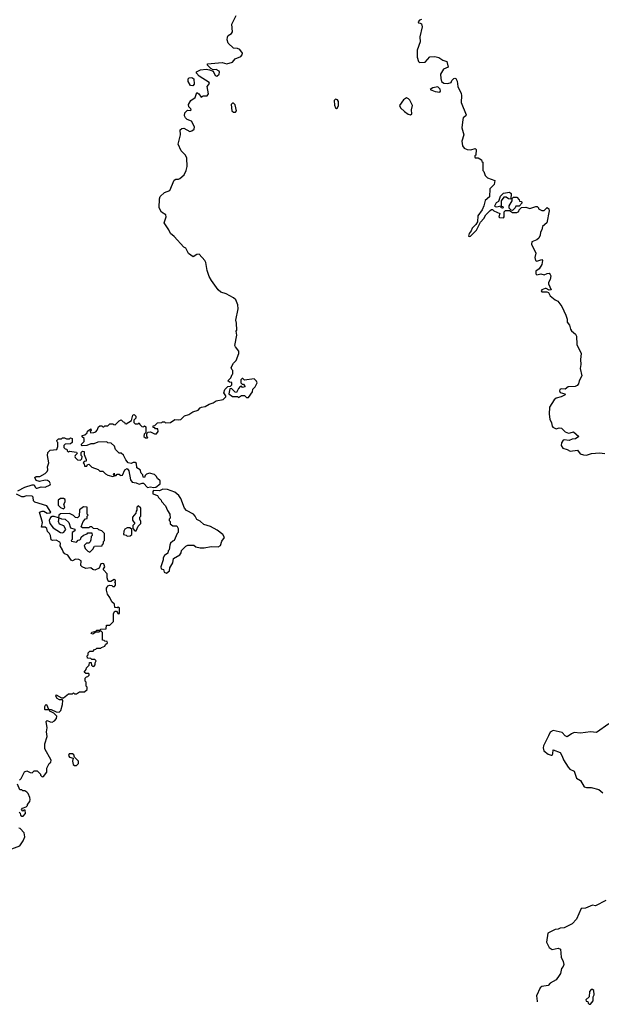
# Model space of a CAD drawing. Extents: x 1933546 to 2138868, y 524910 to 667279.
# Tile 402 of 466: x 2102433 to 2108181, y 545590 to 555325. Entities that reach past the tile are written whole.
import ezdxf

# ---------------------------------------------------------------- set-up
doc = ezdxf.new("R2010")
doc.units = 0

msp = doc.modelspace()

# ---------------------------------------------------------------- linework, layer by layer
at = {"layer": '0CON10XD'}
for points in [[(2103583.3, 550746.7), (2103615, 550733.8), (2103645, 550743.8), (2103655, 550741.2), (2103695, 550700), (2103725, 550707.5), (2103755, 550700), (2103777, 550703), (2103820, 550735), (2103820, 550765), (2103795, 550790), (2103783, 550813), (2103765, 550826.7), (2103715, 550842.5), (2103687, 550833), (2103671.7, 550818.3), (2103665, 550800), (2103651.7, 550801.7), (2103650, 550825), (2103635, 550840), (2103622.5, 550875), (2103590, 550895), (2103588.3, 550938.3), (2103575, 550947.5), (2103555, 550947.5), (2103535, 550937.5), (2103505, 550942.5), (2103481.7, 550971.7), (2103459.3, 551019.3), (2103435, 551040), (2103415, 551040), (2103380, 551075), (2103368.3, 551108.3), (2103337, 551137), (2103305, 551140), (2103295, 551150), (2103205, 551147.5), (2103165, 551130), (2103135, 551130), (2103096.4, 551113.6), (2103051.7, 551111.7), (2103040, 551125), (2103070, 551155), (2103070, 551185), (2103051.7, 551201.7), (2103050, 551215), (2103078.3, 551221.7), (2103098.3, 551241.7), (2103101.7, 551258.3), (2103135, 551280), (2103140, 551265), (2103130, 551255), (2103131.7, 551241.7), (2103167, 551243), (2103185, 551250), (2103200, 551265), (2103211.7, 551298.3), (2103225, 551310), (2103245, 551310), (2103255, 551300), (2103265, 551300), (2103275, 551310), (2103305, 551310), (2103325, 551330), (2103355, 551330), (2103361.7, 551321.7), (2103375, 551320), (2103415, 551360), (2103435, 551370), (2103455, 551350), (2103470, 551345), (2103471.7, 551331.7), (2103485, 551330), (2103538.3, 551361.7), (2103550, 551415), (2103565, 551420), (2103580, 551405), (2103580, 551385), (2103560, 551365), (2103561.7, 551341.7), (2103575, 551330), (2103605, 551330), (2103615, 551340), (2103621.7, 551321.7), (2103641.7, 551301.7), (2103655, 551300), (2103665, 551310), (2103678.3, 551298.3), (2103680, 551245), (2103661.7, 551228.3), (2103660, 551205), (2103675, 551190), (2103695, 551190), (2103700, 551195), (2103690, 551205), (2103690, 551235), (2103701.7, 551248.3), (2103725, 551250), (2103765, 551230), (2103785, 551230), (2103800, 551255), (2103798.3, 551278.3), (2103775, 551280), (2103768.3, 551288.3), (2103751.7, 551291.7), (2103751.7, 551308.3), (2103768.3, 551311.7), (2103795, 551340), (2103838.3, 551341.7), (2103845, 551350), (2103865, 551350), (2103875, 551340), (2103925, 551342.5), (2103965, 551372.5), (2104005, 551367.5), (2104025, 551372.5), (2104063, 551407), (2104105, 551420), (2104145, 551447.5), (2104197, 551463), (2104215, 551487.5), (2104230, 551495), (2104265, 551500), (2104305, 551523.8), (2104343.6, 551536.4), (2104375, 551557.5), (2104445, 551570), (2104470, 551595), (2104470, 551605), (2104450, 551635), (2104461.7, 551668.3), (2104491.7, 551698.3), (2104515, 551700), (2104530, 551715), (2104528.3, 551738.3), (2104505, 551740), (2104490, 551755), (2104520, 551785), (2104531.7, 551818.3), (2104540, 551825), (2104540, 551855), (2104530, 551865), (2104523, 551887), (2104545, 551930), (2104572.5, 551955), (2104600, 552025), (2104598.3, 552048.3), (2104565, 552090), (2104560, 552105), (2104580, 552205), (2104572.5, 552245), (2104577.5, 552255), (2104577, 552323), (2104567.5, 552355), (2104591.2, 552465), (2104588.8, 552505), (2104568.8, 552555), (2104546.2, 552575), (2104474.3, 552614.3), (2104422.5, 552632.5), (2104393.2, 552653.2), (2104327.5, 552745), (2104305.5, 552785.5), (2104285.7, 552845), (2104274.2, 552925), (2104263.8, 552945), (2104205.6, 553005.6), (2104185, 553004.2), (2104148.8, 552981.2), (2104102.8, 553012.8), (2104076.2, 553065), (2104055, 553076.2), (2103961.1, 553181.1), (2103925, 553212.5), (2103908.2, 553248.2), (2103861.9, 553315), (2103880, 553375), (2103878.8, 553395), (2103835, 553422), (2103810.9, 553465), (2103813.8, 553555), (2103822, 553578), (2103865, 553616.2), (2103915.7, 553635), (2103960.7, 553739.3), (2103975, 553747.5), (2104003, 553747), (2104015, 553753.3), (2104057.3, 553792.7), (2104077.5, 553835), (2104086.8, 553873.2), (2104085.8, 553955), (2104070.8, 553985), (2104028.9, 554028.9), (2104000.5, 554095), (2104022.9, 554185), (2104020, 554235), (2104035, 554250), (2104055, 554252.5), (2104115, 554220.7), (2104135, 554226.4), (2104156.5, 554243.5), (2104160.8, 554265), (2104131, 554321), (2104088.1, 554338.1), (2104070.5, 554355), (2104063.1, 554375), (2104066.7, 554403.3), (2104090.9, 554429.1), (2104122.3, 554427.7), (2104127.7, 554432.3), (2104125.5, 554445), (2104104.2, 554465), (2104101.1, 554485), (2104125, 554525.8), (2104165.6, 554555), (2104185, 554603.8), (2104205, 554592), (2104225, 554560), (2104246.4, 554573.6), (2104285, 554572.5), (2104299.4, 554590.6), (2104286.5, 554663.5), (2104308.8, 554695), (2104305, 554702.5), (2104207.5, 554765), (2104180, 554795), (2104181.7, 554808.3), (2104219.3, 554830.7), (2104274.3, 554834.3), (2104308.6, 554828.6), (2104345, 554817.5), (2104365, 554772.5), (2104380, 554765), (2104404.2, 554785.8), (2104408.8, 554805), (2104404, 554815), (2104375, 554832.9), (2104345, 554830), (2104322.5, 554842.5), (2104288.8, 554875), (2104290, 554890), (2104435, 554902.2), (2104478.9, 554888.9), (2104535, 554904.2), (2104563.6, 554936.4), (2104617.7, 554962.3), (2104633.3, 554976.7), (2104633.9, 554995), (2104608.7, 555028.7), (2104585, 555040), (2104544.5, 555044.5), (2104494.1, 555094.1), (2104482.5, 555125), (2104488.3, 555151.7), (2104495, 555170), (2104525, 555187.5), (2104537.5, 555205), (2104530.7, 555279.3), (2104573.9, 555366.1)], [(2106403, 555327), (2106385, 555320), (2106370, 555305), (2106373, 555293), (2106391.7, 555291.7), (2106405, 555282.5), (2106412, 555255), (2106387.1, 555155), (2106390.6, 555105), (2106360, 555025), (2106360, 554955), (2106373, 554913), (2106385, 554902.5), (2106440, 554905), (2106485, 554956.7), (2106535, 554962.5), (2106575, 554952.5), (2106615, 554926), (2106655, 554910), (2106667.5, 554855), (2106622, 554835), (2106592, 554785), (2106593.9, 554743.9), (2106603, 554713), (2106625, 554697.5), (2106665, 554693.8), (2106695.8, 554704.2), (2106703.3, 554725), (2106725, 554743.3), (2106735, 554747.5), (2106745, 554742.5), (2106756.1, 554716.1), (2106764, 554665), (2106795.7, 554595.7), (2106798.8, 554575), (2106797, 554507), (2106846.7, 554385), (2106842.5, 554375), (2106816.7, 554355), (2106811.7, 554338.3), (2106804, 554255), (2106822, 554185), (2106804.2, 554125), (2106808.3, 554078.3), (2106827.5, 554055), (2106855, 554040), (2106893, 554037), (2106935, 554050), (2106945, 554040), (2106940, 553985), (2106931.7, 553978.3), (2106930, 553965), (2106935, 553960), (2106965, 553960), (2106998.3, 553938.3), (2107001.7, 553921.7), (2107010, 553915), (2107010, 553835), (2107020, 553825), (2107033, 553783), (2107055, 553762.5), (2107130, 553735), (2107122.5, 553695), (2107078.3, 553651.7), (2107075.8, 553574.2), (2107034.1, 553535.9), (2107021.2, 553485), (2107003.6, 553446.4), (2106960.8, 553385), (2106957.5, 553325), (2106941.2, 553298.8), (2106903.8, 553265), (2106893.8, 553236.2), (2106875, 553210), (2106870, 553185), (2106875, 553180), (2106890, 553185), (2106947.5, 553245), (2106986.4, 553323.6), (2107020.7, 553359.3), (2107040, 553395), (2107081.7, 553438.3), (2107095, 553447.5), (2107107, 553447), (2107120, 553435), (2107178.3, 553408.3), (2107170, 553375), (2107175, 553370), (2107215, 553367.5), (2107222.5, 553375), (2107220, 553425), (2107235, 553440), (2107275, 553440), (2107305, 553420), (2107345, 553420), (2107365, 553430), (2107370, 553445), (2107392.5, 553467.5), (2107435, 553472.5), (2107475, 553457.5), (2107535, 553477.5), (2107547.5, 553477.5), (2107560, 553465), (2107560, 553455), (2107595, 553437.5), (2107615, 553440), (2107645, 553467.5), (2107662.5, 553455), (2107667.5, 553435), (2107643.9, 553316.1), (2107600.6, 553279.4), (2107595, 553247.5), (2107580, 553225), (2107576.4, 553193.6), (2107562.5, 553165), (2107545, 553150), (2107495, 553130), (2107490.8, 553105), (2107533.8, 553015), (2107524, 552975), (2107530, 552945), (2107545, 552936.7), (2107595, 552953.3), (2107601.2, 552945), (2107594.2, 552905), (2107567.6, 552862.4), (2107532.7, 552837.3), (2107533, 552813), (2107545, 552802), (2107585, 552812), (2107615, 552802), (2107645, 552816.7), (2107665, 552817.5), (2107677, 552807), (2107681.7, 552791.7), (2107677.5, 552755), (2107660, 552725), (2107660, 552715), (2107687, 552653), (2107665, 552650), (2107637, 552667), (2107625, 552667.5), (2107595, 552653.8), (2107588, 552645), (2107592.5, 552635), (2107644.5, 552634.5), (2107659.2, 552629.2), (2107674.5, 552595), (2107723.8, 552555), (2107752.7, 552542.7), (2107792.3, 552487.7), (2107831.8, 552405), (2107844.4, 552365.6), (2107845.5, 552335.6), (2107865.3, 552305.3), (2107875.4, 552265), (2107887.1, 552247.1), (2107925.7, 552215), (2107935.6, 552195), (2107940.5, 552115), (2107983.6, 552023.6), (2107974.6, 551965), (2107979.7, 551915), (2107972.2, 551875), (2107989.3, 551805), (2107961.5, 551755), (2107954.5, 551725), (2107941.1, 551708.9), (2107921.5, 551698.5), (2107855, 551693.9), (2107825, 551672.9), (2107785.9, 551675.9), (2107771.7, 551668.3), (2107767.1, 551655), (2107775, 551640.5), (2107820, 551625), (2107822.5, 551615), (2107784.3, 551595.7), (2107735, 551582.2), (2107715.5, 551565), (2107670.5, 551495), (2107667.1, 551425), (2107674.2, 551375), (2107690.4, 551340.5), (2107694.4, 551305), (2107703.8, 551295), (2107735, 551280), (2107765, 551288.8), (2107786.4, 551286.4), (2107825, 551250), (2107858.3, 551238.3), (2107875, 551240)], [(2104145, 554670), (2104120, 554675), (2104097.5, 554715), (2104098.3, 554741.7), (2104108.3, 554751.7), (2104135, 554752.5), (2104155, 554740), (2104157, 554687), (2104145, 554670)], [(2106585, 554610), (2106593, 554617), (2106589.6, 554639.5), (2106565, 554662.5), (2106515, 554652.5), (2106490, 554635), (2106540, 554615), (2106585, 554610)], [(2105565, 554447.5), (2105575, 554452.5), (2105583.6, 554476.4), (2105584, 554515), (2105575, 554531.2), (2105555, 554539.2), (2105540.8, 554525), (2105545, 554480), (2105555, 554452.5), (2105565, 554447.5)], [(2106295, 554384.4), (2106310, 554395), (2106304, 554435), (2106316, 554475), (2106287.9, 554527.9), (2106274.1, 554544.1), (2106255, 554553.3), (2106227.3, 554532.7), (2106186.2, 554475), (2106196, 554455), (2106235, 554416.2), (2106270.8, 554390.8), (2106295, 554384.4)], [(2104545, 554410), (2104565, 554412.3), (2104575.4, 554425), (2104562.3, 554482.3), (2104545, 554498.8), (2104535, 554500), (2104524.4, 554485.6), (2104530.8, 554425), (2104545, 554410)], [(2107205, 553460), (2107190, 553465), (2107190, 553480), (2107145, 553470), (2107133.3, 553473.3), (2107127.5, 553485), (2107145, 553517.5), (2107168.3, 553531.7), (2107185, 553580), (2107215, 553610), (2107275, 553620), (2107290, 553605), (2107288.3, 553551.7), (2107263, 553553), (2107241.7, 553571.7), (2107218.3, 553571.7), (2107190, 553535), (2107190, 553480), (2107208.3, 553478.3), (2107210, 553465), (2107205, 553460)], [(2107305, 553440), (2107291.7, 553441.7), (2107271.7, 553461.7), (2107270, 553485), (2107300, 553535), (2107301.7, 553558.3), (2107315, 553570), (2107345, 553570), (2107370, 553545), (2107371.7, 553531.7), (2107388.3, 553528.3), (2107400, 553515), (2107368.3, 553481.7), (2107335, 553480), (2107330, 553465), (2107305, 553440)], [(2104695, 551590), (2104732.5, 551645), (2104736.4, 551673.6), (2104760, 551695), (2104780, 551735), (2104775, 551752.5), (2104750, 551775), (2104655, 551760), (2104638.3, 551778.3), (2104631.7, 551778.3), (2104620, 551765), (2104620, 551735), (2104631.7, 551721.7), (2104645, 551720), (2104660, 551695), (2104635, 551690), (2104625, 551700), (2104611.7, 551698.3), (2104595, 551680), (2104575, 551640), (2104561.7, 551641.7), (2104525, 551680), (2104510, 551675), (2104500, 551625), (2104535, 551600), (2104585, 551600), (2104595, 551590), (2104625, 551610), (2104655, 551610), (2104675, 551590), (2104695, 551590)], [(2107875, 551240), (2107905, 551250), (2107960, 551205), (2107925, 551181.2), (2107894, 551176), (2107865, 551162.9), (2107815, 551172), (2107805, 551166.2), (2107788, 551142), (2107784.6, 551115.4), (2107799.8, 551089.8), (2107845, 551076.7), (2107875, 551060), (2107945, 551068.8), (2107972.2, 551032.2), (2108005, 551023.3), (2108035, 551020.6), (2108085, 551036.2), (2108165, 551042.5), (2108215, 551037.5)], [(2102415, 550668), (2102485, 550703.8), (2102555, 550726.7), (2102576.7, 550726.7), (2102585, 550703.3), (2102595, 550693.8), (2102605, 550693.8), (2102645, 550707.5), (2102686.1, 550703.9), (2102733, 550727), (2102736.7, 550735), (2102727.5, 550755), (2102708, 550768), (2102685, 550770.8), (2102628.3, 550758.3), (2102595, 550770), (2102583, 550797), (2102595, 550807.5), (2102631.7, 550808.3), (2102685, 550837.5), (2102703.6, 550856.4), (2102710, 550875), (2102707.5, 550905), (2102720, 550945), (2102707.5, 551015), (2102710, 551045), (2102735, 551070), (2102800, 551075), (2102810, 551105), (2102810, 551145), (2102801.7, 551151.7), (2102800, 551165), (2102815, 551180), (2102845, 551180), (2102855, 551190), (2102875, 551190), (2102895, 551180), (2102925, 551180), (2102935, 551190), (2102950, 551185), (2102950, 551145), (2102935, 551130), (2102881.7, 551128.3), (2102870, 551115), (2102870, 551095), (2102881.7, 551081.7), (2102898.3, 551078.3), (2102901.7, 551061.7), (2102915, 551050), (2102925, 551060), (2102995, 551050), (2103000, 551035), (2102980, 551015), (2102977.5, 551005), (2102980, 550995), (2103003, 550973), (2103035, 550970), (2103048.3, 550981.7), (2103050, 551005), (2103040, 551015), (2103040, 551045), (2103055, 551060), (2103070, 551055), (2103070, 551025), (2103090, 550975), (2103088.3, 550961.7), (2103071.7, 550958.3), (2103060, 550945), (2103070, 550935), (2103075, 550910), (2103095, 550910), (2103101.7, 550928.3), (2103115, 550930), (2103145, 550900), (2103207, 550877), (2103225, 550860), (2103255, 550860), (2103280, 550835), (2103305, 550822.5), (2103355, 550810), (2103370, 550815), (2103360, 550825), (2103365, 550840), (2103370, 550820), (2103385, 550820), (2103395, 550830), (2103415, 550830), (2103425, 550820), (2103448.3, 550821.7), (2103472.5, 550875), (2103495, 550887.5), (2103512.5, 550865), (2103527.5, 550775), (2103545, 550752.5), (2103583.3, 550746.7)], [(2102430, 547805), (2102447, 547823), (2102480.7, 547889.3), (2102505, 547897.5), (2102535, 547882.5), (2102555, 547880), (2102575, 547900), (2102607, 547897), (2102640, 547865), (2102640, 547855), (2102655, 547840), (2102668.3, 547841.7), (2102700, 547885), (2102700, 547925), (2102725, 547970), (2102740, 547985), (2102742.5, 548005), (2102680, 548115), (2102680, 548165), (2102703.6, 548236.4), (2102698, 548285), (2102703.3, 548325), (2102693.3, 548385), (2102705, 548396.7), (2102732.6, 548382.6), (2102755, 548379.1), (2102777.7, 548392.3), (2102795.7, 548415), (2102799.1, 548439.1), (2102769.6, 548469.5), (2102737.5, 548485), (2102725, 548500), (2102685, 548500), (2102680, 548505), (2102682.5, 548535), (2102692.5, 548555), (2102697.5, 548555), (2102717.5, 548507.5), (2102745, 548505.8), (2102793, 548483), (2102821.7, 548478.3), (2102840, 548495), (2102857.5, 548555), (2102860, 548595), (2102855, 548600), (2102825, 548600), (2102802.5, 548615), (2102790, 548635), (2102795, 548650), (2102845, 548620), (2102865, 548620), (2102915, 548660), (2102955, 548660), (2102965, 548670), (2102975, 548660), (2102995, 548660), (2103025, 548680), (2103075, 548680), (2103098.3, 548701.7), (2103100, 548725), (2103090, 548735), (2103090, 548775), (2103080, 548785), (2103080, 548815), (2103091.7, 548828.3), (2103105, 548830), (2103120, 548845), (2103120, 548855), (2103115, 548860), (2103085, 548860), (2103070, 548875), (2103088.3, 548901.7), (2103091.7, 548918.3), (2103118.3, 548941.7), (2103121.7, 548968.3), (2103138.3, 548968.3), (2103141.7, 548941.7), (2103151.7, 548931.7), (2103165, 548930), (2103180, 548945), (2103180, 548965), (2103190, 548985), (2103175, 549000), (2103145, 549000), (2103135, 549010), (2103101.7, 549011.7), (2103100, 549035), (2103110, 549045), (2103110, 549065), (2103125, 549080), (2103158.3, 549081.7), (2103171.7, 549098.3), (2103185, 549100), (2103195, 549110), (2103235, 549110), (2103241.7, 549118.3), (2103275, 549130), (2103281.7, 549148.3), (2103300, 549165), (2103298.3, 549178.3), (2103275, 549180), (2103268.3, 549188.3), (2103251.7, 549191.7), (2103250, 549265), (2103238.3, 549278.3), (2103225, 549280), (2103215, 549270), (2103185, 549270), (2103155, 549250), (2103140, 549255), (2103145, 549270), (2103185, 549280), (2103195, 549290), (2103225, 549290), (2103235, 549300), (2103288.3, 549301.7), (2103291.7, 549338.3), (2103325, 549340), (2103360, 549375), (2103360, 549455), (2103371.7, 549478.3), (2103388.3, 549478.3), (2103405, 549450), (2103420, 549455), (2103418.3, 549508.3), (2103405, 549517.5), (2103395, 549510), (2103371.7, 549511.7), (2103370, 549545), (2103345, 549570), (2103323.6, 549613.6), (2103300, 549645), (2103290, 549685), (2103290, 549705), (2103296.4, 549713.6), (2103305, 549727.5), (2103325, 549732.5), (2103345, 549730), (2103355, 549720), (2103368.3, 549721.7), (2103380, 549735), (2103380, 549755), (2103370, 549765), (2103378.3, 549771.7), (2103380, 549785), (2103365, 549790), (2103335, 549770), (2103315, 549770), (2103303.9, 549783.9), (2103297.5, 549805), (2103297.5, 549845), (2103260, 549885), (2103260, 549895), (2103273.9, 549916.1), (2103264.5, 549944.4), (2103255, 549948.6), (2103235.5, 549944.5), (2103218.3, 549901.7), (2103175, 549883.3), (2103155, 549890), (2103137, 549907), (2103085, 549900), (2103050, 549915), (2103038.3, 549928.3), (2103040, 549975), (2103018.8, 549988.8), (2102985, 549990.8), (2102955, 549973.8), (2102940.7, 549980.7), (2102909.6, 550029.5), (2102880, 550045), (2102863, 550063), (2102857.5, 550085), (2102833, 550123), (2102837.5, 550145), (2102829.3, 550159.3), (2102795, 550177.5), (2102757, 550177), (2102745, 550183.3), (2102736.4, 550226.4), (2102727.5, 550245), (2102707.5, 550265), (2102701.2, 550295), (2102685, 550306), (2102647.5, 550307.5), (2102656.7, 550355), (2102630, 550455), (2102655, 550466.7), (2102670, 550465), (2102705, 550446.7), (2102731.7, 550448.3), (2102740, 550455), (2102700, 550520), (2102582.5, 550555), (2102568.3, 550568.3), (2102565.7, 550605), (2102555.4, 550615.5), (2102498.3, 550618.3), (2102475, 550606.2), (2102455, 550607.1), (2102400, 550635)], [(2103885, 549852.5), (2103912.5, 549875), (2103917.5, 549905), (2103946.7, 549955), (2103951.7, 549998.3), (2104016.4, 550033.6), (2104030, 550055), (2104031.7, 550078.3), (2104075, 550120), (2104095, 550130), (2104155, 550130), (2104173, 550113), (2104215, 550103.3), (2104255, 550103.3), (2104325, 550116.7), (2104395, 550113.3), (2104418.8, 550125), (2104432.3, 550167.7), (2104456.2, 550205), (2104441.2, 550235), (2104385, 550279.2), (2104320, 550315), (2104252.9, 550332.9), (2104215, 550366.2), (2104183.6, 550383.6), (2104167.3, 550417.3), (2104150, 550435), (2104080.7, 550470.7), (2104062.5, 550495), (2104025, 550590), (2104005, 550620), (2103967.5, 550655), (2103895, 550678.8), (2103846.4, 550683.6), (2103815, 550667.5), (2103755, 550670), (2103748.3, 550661.7), (2103748.3, 550638.3), (2103795, 550620), (2103805, 550600), (2103830, 550575), (2103835, 550560), (2103875, 550520), (2103893, 550473), (2103917, 550437), (2103920, 550395), (2103910, 550385), (2103910, 550375), (2103920, 550365), (2103921.7, 550341.7), (2103945, 550320), (2103985, 550320), (2104000, 550295), (2104000, 550255), (2103990, 550245), (2103960, 550175), (2103945, 550170), (2103925, 550150), (2103918.3, 550128.3), (2103910, 550085), (2103900, 550075), (2103898.3, 550051.7), (2103863.6, 550026.4), (2103852.5, 550005), (2103852.5, 549985), (2103827.5, 549915), (2103830, 549895), (2103855, 549890), (2103861.7, 549861.7), (2103885, 549852.5)], [(2102865, 550490), (2102877.5, 550502.5), (2102870, 550535), (2102881.7, 550558.3), (2102881.7, 550581.7), (2102865, 550592.5), (2102835, 550592.5), (2102812.5, 550575), (2102812.5, 550525), (2102835, 550502.5), (2102865, 550490)], [(2103585, 550270), (2103603, 550317), (2103630, 550345), (2103630, 550365), (2103620, 550385), (2103620, 550405), (2103630, 550415), (2103630, 550495), (2103605, 550520), (2103590, 550505), (2103590, 550475), (2103583, 550467), (2103580, 550445), (2103547.5, 550405), (2103548.3, 550378.3), (2103570, 550345), (2103550, 550325), (2103550, 550295), (2103571.7, 550271.7), (2103585, 550270)], [(2103125, 550060), (2103155, 550090), (2103171.7, 550118.3), (2103248.3, 550121.7), (2103251.7, 550138.3), (2103260, 550145), (2103260, 550165), (2103270, 550175), (2103270, 550245), (2103245, 550272.5), (2103215, 550280), (2103205, 550290), (2103163, 550293), (2103145, 550310), (2103125, 550310), (2103115, 550300), (2103055, 550300), (2103041.7, 550311.7), (2103060, 550365), (2103081.7, 550388.3), (2103098.3, 550391.7), (2103100, 550415), (2103110, 550425), (2103100, 550435), (2103100, 550505), (2103065, 550507.5), (2103025, 550480), (2103020, 550415), (2103005, 550400), (2102985, 550402.5), (2102963.8, 550423.8), (2102925, 550442.5), (2102835, 550438.8), (2102821.2, 550425), (2102815, 550400), (2102775, 550414.3), (2102755, 550412.5), (2102738.3, 550401.7), (2102724, 550375), (2102729.2, 550345), (2102762.3, 550302.3), (2102835, 550256.2), (2102855, 550252.5), (2102870.7, 550259.3), (2102887.5, 550285), (2102870.4, 550320.5), (2102825, 550336.7), (2102816, 550365), (2102821.7, 550398.3), (2102845, 550388.6), (2102882.5, 550385), (2102917.5, 550355), (2102935, 550300), (2102978.3, 550288.3), (2102978.3, 550271.7), (2102950, 550255), (2102950, 550185), (2102940, 550175), (2102945, 550170), (2102995, 550160), (2103011.7, 550178.3), (2103028.3, 550181.7), (2103038.3, 550191.7), (2103041.7, 550208.3), (2103063, 550227), (2103098.3, 550241.7), (2103105, 550250), (2103145, 550250), (2103150, 550225), (2103140, 550215), (2103137.5, 550182.5), (2103128.3, 550161.7), (2103115, 550150), (2103091.7, 550148.3), (2103070, 550125), (2103080, 550095), (2103105, 550070), (2103125, 550060)], [(2103495, 550220), (2103525, 550222.5), (2103540, 550235), (2103540, 550285), (2103521.7, 550301.7), (2103495, 550302.5), (2103473.6, 550286.4), (2103463, 550267), (2103460, 550235), (2103485, 550230), (2103495, 550220)], [(2108255, 548362.3), (2108135, 548278.9), (2108075, 548282.5), (2107975, 548270.9), (2107914.2, 548275.8), (2107885.9, 548264.1), (2107845, 548233.3), (2107825, 548243.3), (2107795.9, 548275.9), (2107705, 548295.7), (2107675, 548282), (2107657.8, 548245), (2107610, 548145), (2107606.4, 548125), (2107614.5, 548095), (2107655, 548064.1), (2107685, 548052.5), (2107695, 548053.3), (2107703.8, 548065), (2107705, 548107.5), (2107775, 548080), (2107795.5, 548045), (2107806.2, 548006.2), (2107853, 547933), (2107870.4, 547915), (2107911.8, 547895), (2107935, 547826.7), (2107975, 547804.2), (2108010.5, 547740.5), (2108035, 547733.1), (2108082.4, 547732.4), (2108156.2, 547715), (2108195, 547681.1)], [(2102975, 547950), (2102995, 547950.5), (2103015, 547971.4), (2103013.9, 547995), (2102973.3, 548033.3), (2102966.7, 548055), (2102955.8, 548065), (2102920.8, 548065), (2102915, 548050), (2102924, 548035), (2102962.5, 548025), (2102954.2, 547995), (2102962.4, 547962.4), (2102975, 547950)], [(2102428.3, 547488.3), (2102438.3, 547478.3), (2102441.7, 547461.7), (2102455, 547450), (2102468.3, 547451.7), (2102490, 547475), (2102488.3, 547508.3), (2102475, 547510), (2102465, 547500), (2102450, 547515), (2102461.7, 547528.3), (2102498.3, 547541.7), (2102510, 547555), (2102510, 547565), (2102532.5, 547595), (2102536.7, 547615), (2102532.5, 547635), (2102517.5, 547675), (2102505, 547687.5), (2102485, 547700), (2102465, 547700), (2102455, 547710), (2102435, 547710), (2102410, 547765)], [(2102355, 547127.5), (2102435, 547157.5), (2102467.5, 547205), (2102482.5, 547245), (2102477, 547287), (2102438.3, 547328.3), (2102425, 547330)], [(2108225, 546618), (2108125, 546562.5), (2108095, 546568.8), (2108025, 546540.8), (2107982.5, 546537.5), (2107935, 546431.2), (2107893.8, 546385), (2107815.5, 546344.5), (2107775, 546342), (2107755, 546331.5), (2107725, 546328.1), (2107652.5, 546295), (2107639.4, 546205), (2107665, 546151.2), (2107695, 546132.5), (2107755, 546146.7), (2107777.5, 546135), (2107784, 546055), (2107805, 546012.5), (2107810.5, 545985), (2107805.4, 545965), (2107788.5, 545945), (2107777.7, 545895), (2107764.1, 545875.9), (2107735, 545830.5), (2107675, 545797.8), (2107655, 545775.7), (2107595, 545765.5), (2107577.4, 545752.6), (2107541.1, 545675), (2107548.3, 545621.7), (2107546.2, 545615.1)], [(2108075, 545590), (2108100, 545625), (2108100, 545665), (2108110, 545685), (2108107, 545727), (2108095, 545737.5), (2108080, 545735), (2108063, 545717), (2108060, 545665), (2108030, 545635), (2108031.7, 545621.7), (2108048.3, 545618.3), (2108051.7, 545601.7), (2108061.7, 545591.7), (2108075, 545590)]]:
    msp.add_lwpolyline(points, dxfattribs=at)

doc.saveas('drawing.dxf')
